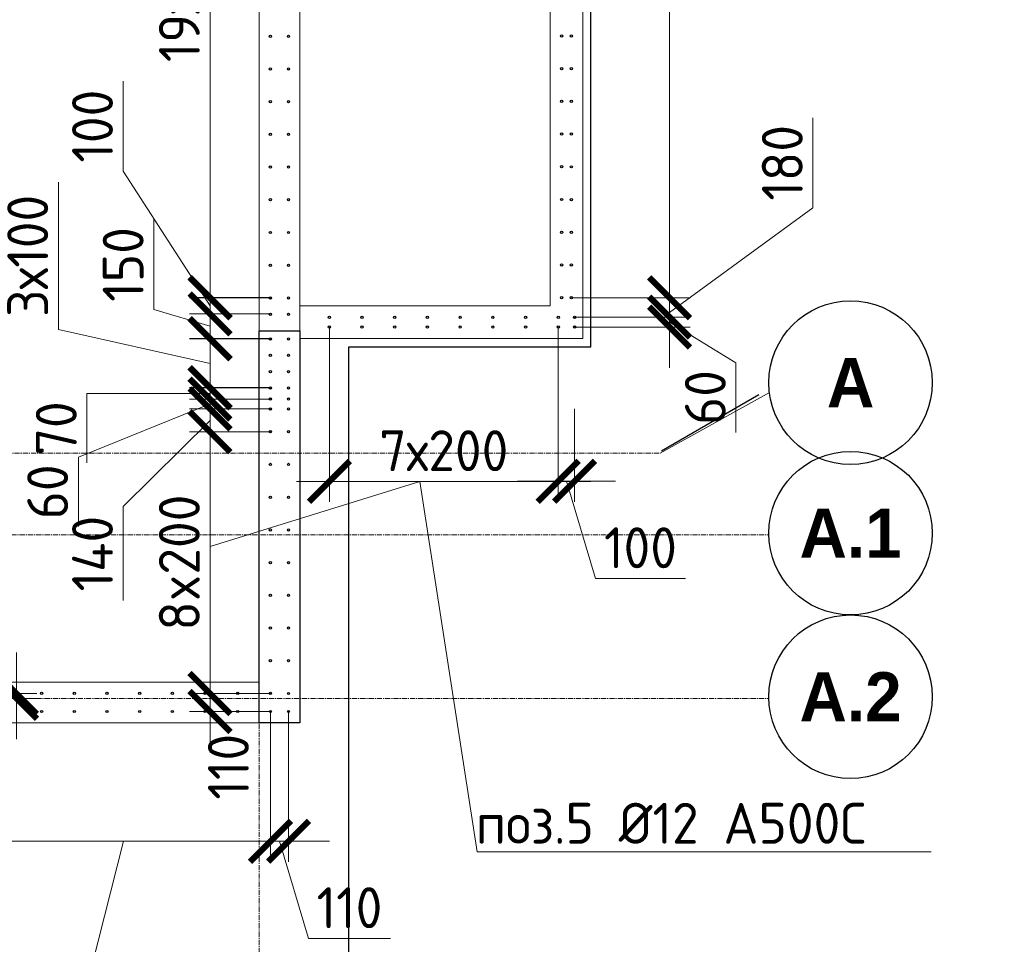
# Model space of a CAD drawing. Header units: millimetres. Extents: x -56135 to 1694203, y -446411 to -23139.
# Tile 294 of 311: x 1006094 to 1012116, y -84873 to -79221. Entities that reach past the tile are written whole.
import ezdxf
from ezdxf import colors
from ezdxf.entities.mleader import LeaderData, LeaderLine
from ezdxf.math import Vec2, Vec3

# ---------------------------------------------------------------- set-up
doc = ezdxf.new("R2010")
doc.units = ezdxf.units.MM
for name, pattern in [('01 Штриховая _4 мм_', [6, 3.5, -2.5]), ('______5', [1100, 800, -100, 100, -100]), ('HIDDEN2', [4.7625, 3.175, -1.5875]), ('осевая', [50.8, 31.75, -6.35, 6.35, -6.35])]:
    doc.linetypes.add(name, pattern=pattern)
for name, color, linetype, lineweight in [('0 Фундамент', 5, 'Continuous', 30), ('1 Стены', 3, 'Continuous', 30), ('Оси', 40, '______5', 18), ('подоснова', 151, 'Continuous', 5), ('РАЗМЕРЫ', 1, 'Continuous', 9), ('СТЕНЫ', 3, 'Continuous', 30)]:
    doc.layers.add(name, color=color, linetype=linetype, lineweight=lineweight)
doc.styles.add('Century Gothic', font='GOTHIC.TTF')
doc.styles.add('GOST-2.304_Type-B', font='GOST_Common.ttf')
doc.dimstyles.new('СПДС', dxfattribs={"dimscale": 100, "dimtxt": 2.5, "dimasz": 2.5, "dimexe": 1.25, "dimexo": 0, "dimtad": 1, "dimdec": 0, "dimtxsty": 'GOST-2.304_Type-B', "dimblk": 'ARCHTICK', "dimcen": 2.5, "dimdle": 2, "dimadec": 0, "dimazin": 2, "dimtfac": 0.75, "dimtdec": 0, "dimtmove": 1, "dimatfit": 3, "dimfxl": 1, "dimtolj": 1, "dimarcsym": 1})

# ---------------------------------------------------------------- blocks, each defined once
blk = doc.blocks.new('NSY101')
at = {"color": 0, "linetype": 'ByBlock', "lineweight": -2}
blk.add_circle((0, 0), 50, dxfattribs=at)
blk = doc.blocks.new('оси 2.2-2.3')
at = {"layer": 'Оси', "color": 16, "linetype": 'осевая', "lineweight": 0, "transparency": 33554687}
for p, q in [((521254.5, -104267.9), (521254.9, -134893.5)), ((468653.8, -126895.4), (523707.4, -126895.4)), ((468076.3, -127395.4), (524372.9, -127395.4)), ((468076.3, -128395.4), (524372.9, -128395.4))]:
    blk.add_line(p, q, dxfattribs=at)
at = {"layer": 'Оси', "color": 16, "linetype": '______5', "lineweight": 0, "transparency": 33554687}
blk.add_line((524376.4, -126525.7), (523707.4, -126895.4), dxfattribs=at)
at = {"layer": 'Оси', "color": 16, "linetype": 'Continuous', "lineweight": 25, "transparency": 33554687, "xscale": 9.999999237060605, "yscale": 9.999999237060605, "zscale": 9.999999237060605}
for p in [(524872.8, -126465.2), (524872.8, -127385.2), (524872.8, -128385.2)]:
    blk.add_blockref('NSY101', p, dxfattribs=at)
at = {"layer": 'Оси', "color": 16, "linetype": 'Continuous', "lineweight": 25, "transparency": 33554687, "char_height": 300, "attachment_point": 5, "style": 'Century Gothic'}
for s, insert, width in [('\\A1;{\\fCentury Gothic|i0|b1;\\H300.000000;\\W1.000000;\\C16;А}\\P', (524872.8, -126465.2), 460), ('\\A1;{\\fCentury Gothic|i0|b1;\\H300.000000;\\W1.000000;\\C16;А.1}\\P', (524872.8, -127385.2), 810), ('\\A1;{\\fCentury Gothic|i0|b1;\\H300.000000;\\W1.000000;\\C16;А.2}\\P', (524872.8, -128385.2), 810)]:
    blk.add_mtext(s, dxfattribs=dict(at, insert=insert, width=width))
blk = doc.blocks.new('стены тп')
at = {"layer": '1 Стены', "color": 252, "linetype": 'HIDDEN2', "lineweight": 0, "true_color": 0x939598}
for p, q in [((911170.6, -198925.6), (911170.6, -207025.6)), ((911370.6, -207225.6), (911370.6, -198925.6)), ((909390.6, -202125.6), (909390.6, -209325.6)), ((909640.6, -207525.6), (909640.6, -202125.6)), ((911170.6, -207025.6), (909640.6, -207025.6)), ((909640.6, -207225.6), (911370.6, -207225.6)), ((909640.6, -209575.6), (909640.6, -207725.6)), ((909390.6, -209325.6), (907730.6, -209325.6)), ((884040.6, -209575.6), (909390.6, -209575.6)), ((909390.6, -209575.6), (909640.6, -209575.6))]:
    blk.add_line(p, q, dxfattribs=at)
blk = doc.blocks.new('_ArchTick')
at = {"color": 0, "linetype": 'ByBlock', "const_width": 0.15}
blk.add_lwpolyline([(-0.5, -0.5), (0.5, 0.5)], dxfattribs=at)
blk = doc.blocks.new('*D1899')
at = {"layer": 'DEFPOINTS', "color": 0, "transparency": 16777216}
for p in [(1007628.1, -83450, -720), (1007738.4, -83450, -720), (1007738.4, -84243.3)]:
    blk.add_point(p, dxfattribs=at)
at = {"layer": 'РАЗМЕРЫ', "color": 0, "lineweight": -2, "transparency": 16777216}
for p, q in [((1007628.1, -83450), (1007628.1, -84368.3)), ((1007738.4, -83450), (1007738.4, -84368.3)), ((1007628.1, -84243.3), (1007378.1, -84243.3)), ((1007628.1, -84243.3), (1007738.4, -84243.3)), ((1007628.1, -84243.3), (1007738.4, -84243.3)), ((1007683.2, -84243.3), (1007861.4, -84837)), ((1007738.4, -84243.3), (1007988.4, -84243.3)), ((1007861.4, -84837), (1008361.4, -84837))]:
    blk.add_line(p, q, dxfattribs=at)
at = {"layer": 'РАЗМЕРЫ', "color": 0, "lineweight": -2, "transparency": 16777216, "xscale": 250, "yscale": 250, "zscale": 250}
blk.add_blockref('_ArchTick', (1007628.1, -84243.3), dxfattribs=at)
at = {"layer": 'РАЗМЕРЫ', "color": 0, "lineweight": -2, "transparency": 16777216, "xscale": 250, "yscale": 250, "zscale": 250, "rotation": 180}
blk.add_blockref('_ArchTick', (1007738.4, -84243.3), dxfattribs=at)
at = {"layer": 'РАЗМЕРЫ', "color": 0, "transparency": 16777216, "insert": (1008111.4, -84649.5), "char_height": 250, "attachment_point": 5, "style": 'GOST-2.304_Type-B'}
blk.add_mtext('\\A1;110', dxfattribs=at)
blk = doc.blocks.new('*D1939')
at = {"layer": 'DEFPOINTS', "color": 0, "transparency": 16777216}
for p in [(1009488.2, -81039.6, -16.6), (1010069, -81039.6), (1009554, -81100)]:
    blk.add_point(p, dxfattribs=at)
at = {"layer": 'РАЗМЕРЫ', "color": 0, "lineweight": -2, "transparency": 16777216}
for p, q in [((1010069, -81039.6), (1010069, -80789.6)), ((1009488.2, -81039.6), (1010194, -81039.6)), ((1010069, -81100), (1010069, -81039.6)), ((1010069, -81100), (1010069, -81039.6)), ((1009554, -81100), (1010194, -81100)), ((1010069, -81069.8), (1010475.3, -81318.4)), ((1010069, -81100), (1010069, -81350)), ((1010475.3, -81318.4), (1010475.3, -81743.4))]:
    blk.add_line(p, q, dxfattribs=at)
at = {"layer": 'РАЗМЕРЫ', "color": 0, "lineweight": -2, "transparency": 16777216, "xscale": 250, "yscale": 250, "zscale": 250}
for p, rotation in [((1010069, -81039.6), 270), ((1010069, -81100), 90)]:
    blk.add_blockref('_ArchTick', p, dxfattribs=dict(at, rotation=rotation))
at = {"layer": 'РАЗМЕРЫ', "color": 0, "transparency": 16777216, "insert": (1010287.8, -81530.9), "char_height": 250, "attachment_point": 5, "rotation": 90, "style": 'GOST-2.304_Type-B'}
blk.add_mtext('\\A1;60', dxfattribs=at)
blk = doc.blocks.new('*D1940')
at = {"layer": 'DEFPOINTS', "color": 0, "transparency": 16777216}
for p in [(1009468.2, -80920.3, -16.6), (1009488.2, -81100, -16.6), (1010069, -81100)]:
    blk.add_point(p, dxfattribs=at)
at = {"layer": 'РАЗМЕРЫ', "color": 0, "lineweight": -2, "transparency": 16777216}
for p, q in [((1010946.1, -80370.8), (1010946.1, -79820.8)), ((1010069, -81010.2), (1010946.1, -80370.8)), ((1010069, -80720.3), (1010069, -81300)), ((1009468.2, -80920.3), (1010194, -80920.3)), ((1009488.2, -81100), (1010194, -81100))]:
    blk.add_line(p, q, dxfattribs=at)
at = {"layer": 'РАЗМЕРЫ', "color": 0, "lineweight": -2, "transparency": 16777216, "xscale": 250, "yscale": 250, "zscale": 250}
for p, rotation in [((1010069, -80920.3), 90), ((1010069, -81100), 270)]:
    blk.add_blockref('_ArchTick', p, dxfattribs=dict(at, rotation=rotation))
at = {"layer": 'РАЗМЕРЫ', "color": 0, "transparency": 16777216, "insert": (1010758.6, -80095.8), "char_height": 250, "attachment_point": 5, "rotation": 90, "style": 'GOST-2.304_Type-B'}
blk.add_mtext('\\A1;180', dxfattribs=at)
blk = doc.blocks.new('*D1941')
at = {"layer": 'DEFPOINTS', "color": 0, "transparency": 16777216}
for p in [(1009388.2, -81100.3, -16.6), (1009488.2, -81600, -16.6), (1009388.2, -82042.8)]:
    blk.add_point(p, dxfattribs=at)
at = {"layer": 'РАЗМЕРЫ', "color": 0, "lineweight": -2, "transparency": 16777216}
for p, q in [((1009388.2, -81100.3), (1009388.2, -82167.8)), ((1009488.2, -81600), (1009488.2, -82167.8)), ((1009388.2, -82042.8), (1009138.2, -82042.8)), ((1009488.2, -82042.8), (1009388.2, -82042.8)), ((1009488.2, -82042.8), (1009388.2, -82042.8)), ((1009438.2, -82042.8), (1009616.3, -82636.6)), ((1009488.2, -82042.8), (1009738.2, -82042.8)), ((1009616.3, -82636.6), (1010166.3, -82636.6))]:
    blk.add_line(p, q, dxfattribs=at)
at = {"layer": 'РАЗМЕРЫ', "color": 0, "lineweight": -2, "transparency": 16777216, "xscale": 250, "yscale": 250, "zscale": 250}
blk.add_blockref('_ArchTick', (1009388.2, -82042.8), dxfattribs=at)
at = {"layer": 'РАЗМЕРЫ', "color": 0, "lineweight": -2, "transparency": 16777216, "xscale": 250, "yscale": 250, "zscale": 250, "rotation": 180}
blk.add_blockref('_ArchTick', (1009488.2, -82042.8), dxfattribs=at)
at = {"layer": 'РАЗМЕРЫ', "color": 0, "transparency": 16777216, "insert": (1009891.3, -82449.1), "char_height": 250, "attachment_point": 5, "style": 'GOST-2.304_Type-B'}
blk.add_mtext('\\A1;100', dxfattribs=at)
blk = doc.blocks.new('*D1942')
at = {"layer": 'DEFPOINTS', "color": 0, "transparency": 16777216}
for p in [(1007988.2, -81100.3, -16.6), (1009388.2, -81716.1), (1007988.2, -82043.2)]:
    blk.add_point(p, dxfattribs=at)
at = {"layer": 'РАЗМЕРЫ', "color": 0, "lineweight": -2, "transparency": 16777216}
for p, q in [((1007988.2, -81100.3), (1007988.2, -82168.2)), ((1009388.2, -81716.1), (1009388.2, -82168.2)), ((1009588.2, -82043.2), (1007788.2, -82043.2))]:
    blk.add_line(p, q, dxfattribs=at)
at = {"layer": 'РАЗМЕРЫ', "color": 0, "lineweight": -2, "transparency": 16777216, "xscale": 250, "yscale": 250, "zscale": 250, "rotation": 180}
blk.add_blockref('_ArchTick', (1007988.2, -82043.2), dxfattribs=at)
at = {"layer": 'РАЗМЕРЫ', "color": 0, "lineweight": -2, "transparency": 16777216, "xscale": 250, "yscale": 250, "zscale": 250}
blk.add_blockref('_ArchTick', (1009388.2, -82043.2), dxfattribs=at)
at = {"layer": 'РАЗМЕРЫ', "color": 0, "transparency": 16777216, "insert": (1008688.2, -81855.7), "char_height": 250, "attachment_point": 5, "style": 'GOST-2.304_Type-B'}
blk.add_mtext('\\A1;7х200', dxfattribs=at)
blk = doc.blocks.new('*D1956')
at = {"layer": 'DEFPOINTS', "color": 0, "transparency": 16777216}
for p in [(1007627.8, -81539.9, -720), (1007258.2, -81600.2), (1007627.8, -81600.2, -720)]:
    blk.add_point(p, dxfattribs=at)
at = {"layer": 'РАЗМЕРЫ', "color": 0, "lineweight": -2, "transparency": 16777216}
for p, q in [((1007258.2, -81539.9), (1007258.2, -81289.9)), ((1007627.8, -81539.9), (1007133.2, -81539.9)), ((1007258.2, -81539.9), (1007258.2, -81600.2)), ((1007258.2, -81539.9), (1007258.2, -81600.2)), ((1007258.2, -81570.1), (1006452.9, -81894.8)), ((1007627.8, -81600.2), (1007133.2, -81600.2)), ((1007258.2, -81600.2), (1007258.2, -81850.2)), ((1006452.9, -81894.8), (1006452.9, -82319.8))]:
    blk.add_line(p, q, dxfattribs=at)
at = {"layer": 'РАЗМЕРЫ', "color": 0, "lineweight": -2, "transparency": 16777216, "xscale": 250, "yscale": 250, "zscale": 250}
for p, rotation in [((1007258.2, -81539.9), 270), ((1007258.2, -81600.2), 90)]:
    blk.add_blockref('_ArchTick', p, dxfattribs=dict(at, rotation=rotation))
at = {"layer": 'РАЗМЕРЫ', "color": 0, "transparency": 16777216, "insert": (1006265.4, -82107.3), "char_height": 250, "attachment_point": 5, "rotation": 90, "style": 'GOST-2.304_Type-B'}
blk.add_mtext('\\A1;60', dxfattribs=at)
blk = doc.blocks.new('*D1957')
at = {"layer": 'DEFPOINTS', "color": 0, "transparency": 16777216}
for p in [(1007627.8, -81739.9, -720), (1007258.2, -83339.9), (1007558.2, -83339.9)]:
    blk.add_point(p, dxfattribs=at)
at = {"layer": 'РАЗМЕРЫ', "color": 0, "lineweight": -2, "transparency": 16777216}
for p, q in [((1007258.2, -81539.9), (1007258.2, -83539.9)), ((1007627.8, -81739.9), (1007133.2, -81739.9)), ((1007558.2, -83339.9), (1007133.2, -83339.9))]:
    blk.add_line(p, q, dxfattribs=at)
at = {"layer": 'РАЗМЕРЫ', "color": 0, "lineweight": -2, "transparency": 16777216, "xscale": 250, "yscale": 250, "zscale": 250}
for p, rotation in [((1007258.2, -81739.9), 90), ((1007258.2, -83339.9), 270)]:
    blk.add_blockref('_ArchTick', p, dxfattribs=dict(at, rotation=rotation))
at = {"layer": 'РАЗМЕРЫ', "color": 0, "transparency": 16777216, "insert": (1007070.7, -82539.9), "char_height": 250, "attachment_point": 5, "rotation": 90, "style": 'GOST-2.304_Type-B'}
blk.add_mtext('\\A1;8x200', dxfattribs=at)
blk = doc.blocks.new('*D1958')
at = {"layer": 'DEFPOINTS', "color": 0, "transparency": 16777216}
for p in [(1007627.8, -83339.9, -720), (1007258.2, -83450), (1007628.1, -83450)]:
    blk.add_point(p, dxfattribs=at)
at = {"layer": 'РАЗМЕРЫ', "color": 0, "lineweight": -2, "transparency": 16777216}
for p, q in [((1007258.2, -83339.9), (1007258.2, -83089.9)), ((1007627.8, -83339.9), (1007133.2, -83339.9)), ((1007258.2, -83339.9), (1007258.2, -83450)), ((1007628.1, -83450), (1007133.2, -83450)), ((1007258.2, -83450), (1007258.2, -83700))]:
    blk.add_line(p, q, dxfattribs=at)
at = {"layer": 'РАЗМЕРЫ', "color": 0, "lineweight": -2, "transparency": 16777216, "xscale": 250, "yscale": 250, "zscale": 250}
for p, rotation in [((1007258.2, -83339.9), 270), ((1007258.2, -83450), 90)]:
    blk.add_blockref('_ArchTick', p, dxfattribs=dict(at, rotation=rotation))
at = {"layer": 'РАЗМЕРЫ', "color": 0, "transparency": 16777216, "insert": (1007370.7, -83787.8), "char_height": 250, "attachment_point": 5, "rotation": 90, "style": 'GOST-2.304_Type-B'}
blk.add_mtext('\\A1;110', dxfattribs=at)
blk = doc.blocks.new('*D1593')
at = {"layer": 'DEFPOINTS', "color": 0, "transparency": 16777216}
for p in [(1005828.4, -83339.6, -360), (1005827.1, -83370), (1006074.3, -83370)]:
    blk.add_point(p, dxfattribs=at)
at = {"layer": 'РАЗМЕРЫ', "color": 0, "lineweight": -2, "transparency": 16777216}
for p, q in [((1006074.3, -83339.6), (1006074.3, -83089.6)), ((1005828.4, -83339.6), (1006199.3, -83339.6)), ((1006074.3, -83339.6), (1006074.3, -83370)), ((1005827.1, -83370), (1006199.3, -83370)), ((1006074.3, -83370), (1006074.3, -83620))]:
    blk.add_line(p, q, dxfattribs=at)
at = {"layer": 'РАЗМЕРЫ', "color": 0, "lineweight": -2, "transparency": 16777216, "xscale": 250, "yscale": 250, "zscale": 250}
for p, rotation in [((1006074.3, -83339.6), 270), ((1006074.3, -83370), 90)]:
    blk.add_blockref('_ArchTick', p, dxfattribs=dict(at, rotation=rotation))
at = {"layer": 'РАЗМЕРЫ', "color": 0, "transparency": 16777216, "insert": (1005879.7, -82796.7), "char_height": 250, "attachment_point": 5, "rotation": 90, "style": 'GOST-2.304_Type-B'}
blk.add_mtext('\\A1;30', dxfattribs=at)
blk = doc.blocks.new('_None')
blk = doc.blocks.new('*D1551')
at = {"layer": 'DEFPOINTS', "color": 0, "transparency": 16777216}
for p in [(1007628.1, -83520), (1001428, -83658.3), (1007628.1, -84243.3)]:
    blk.add_point(p, dxfattribs=at)
at = {"layer": 'РАЗМЕРЫ', "color": 0, "lineweight": -2, "transparency": 16777216}
for p, q in [((1007628.1, -83520), (1007628.1, -84368.3)), ((1001428, -83658.3), (1001428, -84368.3)), ((1001228, -84243.3), (1007828.1, -84243.3))]:
    blk.add_line(p, q, dxfattribs=at)
at = {"layer": 'РАЗМЕРЫ', "color": 0, "lineweight": -2, "transparency": 16777216, "xscale": 250, "yscale": 250, "zscale": 250, "rotation": 180}
blk.add_blockref('_ArchTick', (1001428, -84243.3), dxfattribs=at)
at = {"layer": 'РАЗМЕРЫ', "color": 0, "lineweight": -2, "transparency": 16777216, "xscale": 250, "yscale": 250, "zscale": 250}
blk.add_blockref('_ArchTick', (1007628.1, -84243.3), dxfattribs=at)
at = {"layer": 'РАЗМЕРЫ', "color": 0, "transparency": 16777216, "insert": (1004528, -84055.8), "char_height": 250, "attachment_point": 5, "style": 'GOST-2.304_Type-B'}
blk.add_mtext('\\A1;31х200', dxfattribs=at)
blk = doc.blocks.new('*D2022')
at = {"layer": 'DEFPOINTS', "color": 0, "transparency": 16777216}
for p in [(1007258.2, -81600.2), (1007416.1, -81600.2), (1007627.8, -81739.9, -720)]:
    blk.add_point(p, dxfattribs=at)
at = {"layer": 'РАЗМЕРЫ', "color": 0, "lineweight": -2, "transparency": 16777216}
for p, q in [((1007258.2, -81939.9), (1007258.2, -81400.2)), ((1007416.1, -81600.2), (1007133.2, -81600.2)), ((1007258.2, -81670.1), (1006727, -82197.3)), ((1007627.8, -81739.9), (1007133.2, -81739.9)), ((1006727, -82197.3), (1006727, -82772.3))]:
    blk.add_line(p, q, dxfattribs=at)
at = {"layer": 'РАЗМЕРЫ', "color": 0, "lineweight": -2, "transparency": 16777216, "xscale": 250, "yscale": 250, "zscale": 250}
for p, rotation in [((1007258.2, -81600.2), 90), ((1007258.2, -81739.9), 270)]:
    blk.add_blockref('_ArchTick', p, dxfattribs=dict(at, rotation=rotation))
at = {"layer": 'РАЗМЕРЫ', "color": 0, "transparency": 16777216, "insert": (1006539.5, -82484.8), "char_height": 250, "attachment_point": 5, "rotation": 90, "style": 'GOST-2.304_Type-B'}
blk.add_mtext('\\A1;140', dxfattribs=at)
blk = doc.blocks.new('*D2023')
at = {"layer": 'DEFPOINTS', "color": 0, "transparency": 16777216}
for p in [(1007258.2, -81470.2), (1007627, -81470.2), (1007627.8, -81539.9, -720)]:
    blk.add_point(p, dxfattribs=at)
at = {"layer": 'РАЗМЕРЫ', "color": 0, "lineweight": -2, "transparency": 16777216}
for p, q in [((1007258.2, -81470.2), (1007258.2, -81220.2)), ((1007627, -81470.2), (1007133.2, -81470.2)), ((1007258.2, -81539.9), (1007258.2, -81470.2)), ((1007258.2, -81539.9), (1007258.2, -81470.2)), ((1007258.2, -81505.1), (1006505.5, -81507)), ((1006505.5, -81507), (1006505.5, -81930.8)), ((1007627.8, -81539.9), (1007133.2, -81539.9)), ((1007258.2, -81539.9), (1007258.2, -81789.9))]:
    blk.add_line(p, q, dxfattribs=at)
at = {"layer": 'РАЗМЕРЫ', "color": 0, "lineweight": -2, "transparency": 16777216, "xscale": 250, "yscale": 250, "zscale": 250}
for p, rotation in [((1007258.2, -81470.2), 270), ((1007258.2, -81539.9), 90)]:
    blk.add_blockref('_ArchTick', p, dxfattribs=dict(at, rotation=rotation))
at = {"layer": 'РАЗМЕРЫ', "color": 0, "transparency": 16777216, "insert": (1006318, -81718.9), "char_height": 250, "attachment_point": 5, "rotation": 90, "style": 'GOST-2.304_Type-B'}
blk.add_mtext('\\A1;70', dxfattribs=at)
blk = doc.blocks.new('*D2024')
at = {"layer": 'DEFPOINTS', "color": 0, "transparency": 16777216}
for p in [(1007258.2, -81172.1), (1007627.8, -81172.1), (1007627.8, -81472.1)]:
    blk.add_point(p, dxfattribs=at)
at = {"layer": 'РАЗМЕРЫ', "color": 0, "lineweight": -2, "transparency": 16777216}
for p, q in [((1006330.9, -81114.6), (1006330.9, -80214.6)), ((1007258.2, -81672.1), (1007258.2, -80972.1)), ((1007258.2, -81322.1), (1006330.9, -81114.6)), ((1007627.8, -81172.1), (1007133.2, -81172.1)), ((1007627.8, -81472.1), (1007133.2, -81472.1))]:
    blk.add_line(p, q, dxfattribs=at)
at = {"layer": 'РАЗМЕРЫ', "color": 0, "lineweight": -2, "transparency": 16777216, "xscale": 250, "yscale": 250, "zscale": 250}
for p, rotation in [((1007258.2, -81172.1), 90), ((1007258.2, -81472.1), 270)]:
    blk.add_blockref('_ArchTick', p, dxfattribs=dict(at, rotation=rotation))
at = {"layer": 'РАЗМЕРЫ', "color": 0, "transparency": 16777216, "insert": (1006143.4, -80664.6), "char_height": 250, "attachment_point": 5, "rotation": 90, "style": 'GOST-2.304_Type-B'}
blk.add_mtext('\\A1;3х100', dxfattribs=at)
blk = doc.blocks.new('*D1540')
at = {"layer": 'DEFPOINTS', "color": 0, "transparency": 16777216}
for p in [(1007258.2, -81019.9), (1007627.8, -81019.9, -720), (1007627.8, -81170.1)]:
    blk.add_point(p, dxfattribs=at)
at = {"layer": 'РАЗМЕРЫ', "color": 0, "lineweight": -2, "transparency": 16777216}
for p, q in [((1006914.5, -80991.9), (1006914.5, -80441.9)), ((1007258.2, -81370.1), (1007258.2, -80819.9)), ((1007258.2, -81095), (1006914.5, -80991.9)), ((1007627.8, -81019.9), (1007133.2, -81019.9)), ((1007627.8, -81170.1), (1007133.2, -81170.1))]:
    blk.add_line(p, q, dxfattribs=at)
at = {"layer": 'РАЗМЕРЫ', "color": 0, "lineweight": -2, "transparency": 16777216, "xscale": 250, "yscale": 250, "zscale": 250}
for p, rotation in [((1007258.2, -81019.9), 90), ((1007258.2, -81170.1), 270)]:
    blk.add_blockref('_ArchTick', p, dxfattribs=dict(at, rotation=rotation))
at = {"layer": 'РАЗМЕРЫ', "color": 0, "transparency": 16777216, "insert": (1006727, -80716.9), "char_height": 250, "attachment_point": 5, "rotation": 90, "style": 'GOST-2.304_Type-B'}
blk.add_mtext('\\A1;150', dxfattribs=at)
blk = doc.blocks.new('*D1534')
at = {"layer": 'DEFPOINTS', "color": 0, "transparency": 16777216}
for p in [(1007258.2, -80919.9), (1007627.8, -80919.9, -720), (1007627.8, -81019.9, -720)]:
    blk.add_point(p, dxfattribs=at)
at = {"layer": 'РАЗМЕРЫ', "color": 0, "lineweight": -2, "transparency": 16777216}
for p, q in [((1006727, -80146.7), (1006727, -79596.7)), ((1007258.2, -80969.9), (1006727, -80146.7)), ((1007258.2, -80919.9), (1007258.2, -80669.9)), ((1007627.8, -80919.9), (1007133.2, -80919.9)), ((1007258.2, -81019.9), (1007258.2, -80919.9)), ((1007258.2, -81019.9), (1007258.2, -80919.9)), ((1007627.8, -81019.9), (1007133.2, -81019.9)), ((1007258.2, -81019.9), (1007258.2, -81269.9))]:
    blk.add_line(p, q, dxfattribs=at)
at = {"layer": 'РАЗМЕРЫ', "color": 0, "lineweight": -2, "transparency": 16777216, "xscale": 250, "yscale": 250, "zscale": 250}
for p, rotation in [((1007258.2, -80919.9), 270), ((1007258.2, -81019.9), 90)]:
    blk.add_blockref('_ArchTick', p, dxfattribs=dict(at, rotation=rotation))
at = {"layer": 'РАЗМЕРЫ', "color": 0, "transparency": 16777216, "insert": (1006539.5, -79871.7), "char_height": 250, "attachment_point": 5, "rotation": 90, "style": 'GOST-2.304_Type-B'}
blk.add_mtext('\\A1;100', dxfattribs=at)
blk = doc.blocks.new('*D2025')
at = {"layer": 'DEFPOINTS', "color": 0, "transparency": 16777216}
for p in [(1007258.2, -77122.1), (1007627.8, -77122.1), (1007627.8, -80921.9, -720)]:
    blk.add_point(p, dxfattribs=at)
at = {"layer": 'РАЗМЕРЫ', "color": 0, "lineweight": -2, "transparency": 16777216}
for p, q in [((1007258.2, -81121.9), (1007258.2, -76922.1)), ((1007627.8, -77122.1), (1007133.2, -77122.1)), ((1007627.8, -80921.9), (1007133.2, -80921.9))]:
    blk.add_line(p, q, dxfattribs=at)
at = {"layer": 'РАЗМЕРЫ', "color": 0, "lineweight": -2, "transparency": 16777216, "xscale": 250, "yscale": 250, "zscale": 250}
for p, rotation in [((1007258.2, -77122.1), 90), ((1007258.2, -80921.9), 270)]:
    blk.add_blockref('_ArchTick', p, dxfattribs=dict(at, rotation=rotation))
at = {"layer": 'РАЗМЕРЫ', "color": 0, "transparency": 16777216, "insert": (1007070.7, -79022), "char_height": 250, "attachment_point": 5, "rotation": 90, "style": 'GOST-2.304_Type-B'}
blk.add_mtext('\\A1;19х200', dxfattribs=at)
blk = doc.blocks.new('*D1533')
at = {"layer": 'DEFPOINTS', "color": 0, "transparency": 16777216}
for p in [(1009656.6, -72920.3), (1010069, -72920.3), (1009468.2, -80920.3, -16.6)]:
    blk.add_point(p, dxfattribs=at)
at = {"layer": 'РАЗМЕРЫ', "color": 0, "lineweight": -2, "transparency": 16777216}
for p, q in [((1010069, -81120.3), (1010069, -72720.3)), ((1009656.6, -72920.3), (1010194, -72920.3)), ((1009468.2, -80920.3), (1010194, -80920.3))]:
    blk.add_line(p, q, dxfattribs=at)
at = {"layer": 'РАЗМЕРЫ', "color": 0, "lineweight": -2, "transparency": 16777216, "xscale": 250, "yscale": 250, "zscale": 250}
for p, rotation in [((1010069, -72920.3), 90), ((1010069, -80920.3), 270)]:
    blk.add_blockref('_ArchTick', p, dxfattribs=dict(at, rotation=rotation))
at = {"layer": 'РАЗМЕРЫ', "color": 0, "transparency": 16777216, "insert": (1009881.5, -76920.3), "char_height": 250, "attachment_point": 5, "rotation": 90, "style": 'GOST-2.304_Type-B'}
blk.add_mtext('\\A1;40х200', dxfattribs=at)
blk = doc.blocks.new('стены  тп')
at = {"layer": 'СТЕНЫ', "color": 251, "linetype": '01 Штриховая _4 мм_', "lineweight": 0, "true_color": 0x636466}
for p, q in [((591292.3, -328025.7, 3100), (591292.3, -336125.7, 3100)), ((591492.3, -336325.7, 3100), (591492.3, -328025.7, 3100)), ((589512.3, -331225.7, 3100), (589512.3, -338425.7, 3100)), ((589762.3, -336625.7, 3100), (589762.3, -331225.7, 3100)), ((591292.3, -336125.7, 3100), (589762.3, -336125.7, 3100)), ((589762.3, -336325.7, 3100), (591492.3, -336325.7, 3100)), ((589762.3, -338675.7, 3100), (589762.3, -336625.7, 3100)), ((589512.3, -338425.7, 3100), (587852.3, -338425.7, 3100)), ((564162.3, -338675.7, 3100), (589512.3, -338675.7, 3100)), ((589512.3, -338675.7, 3100), (589762.3, -338675.7, 3100))]:
    blk.add_line(p, q, dxfattribs=at)
blk = doc.blocks.new('прпрп')
at = {"color": 1, "lineweight": 30}
blk.add_lwpolyline([(1007558.2, -81122.1), (1007808.2, -81122.1), (1007808.2, -83520), (1007558.2, -83520)], close=True, dxfattribs=at)
at = {"layer": '0 Фундамент'}
blk.add_lwpolyline([(960458, -61120), (960458, -85300), (967808, -85300), (967808, -85300), (980308, -85300), (980308, -85300), (982658, -85300), (982658, -85300), (1008108, -85300), (1008108, -81220), (1009588, -81220), (1009588, -72620), (1008108, -72620), (1008108, -61120), (960458, -61120)], dxfattribs=at)
at = {"layer": 'Оси', "color": 16, "linetype": '______5', "lineweight": 25, "transparency": 33554687}
blk.add_line((1010615.2, -81514.6), (1010018.9, -81858.8), dxfattribs=at)
at = {"layer": 'РАЗМЕРЫ', "color": 8, "linetype": 'Continuous', "lineweight": 30}
for centre in [(1007627.8, -79321.9, -720), (1007738.2, -79321.9, -720), (1009408.2, -79320, -16.6), (1009468.2, -79320.3, -16.6), (1007627.8, -79521.9, -720), (1007738.2, -79521.9, -720), (1009408.2, -79520, -16.6), (1009468.2, -79520.3, -16.6), (1007627.8, -79721.9, -720), (1007738.2, -79721.9, -720), (1009408.2, -79720, -16.6), (1009468.2, -79720.3, -16.6), (1009408.2, -79920, -16.6), (1009468.2, -79920.3, -16.6), (1007627.8, -79921.9, -720), (1007738.2, -79921.9, -720), (1007627.8, -80121.9, -720), (1007738.2, -80121.9, -720), (1009408.2, -80120, -16.6), (1009468.2, -80120.3, -16.6), (1007627.8, -80321.9, -720), (1007738.2, -80321.9, -720), (1009408.2, -80320, -16.6), (1009468.2, -80320.3, -16.6), (1007627.8, -80521.9, -720), (1007738.2, -80521.9, -720), (1009408.2, -80520, -16.6), (1009468.2, -80520.3, -16.6), (1007627.8, -80721.9, -720), (1007738.2, -80721.9, -720), (1009408.2, -80720, -16.6), (1009468.2, -80720.3, -16.6), (1007627.8, -80921.9, -720), (1007738.2, -80921.9, -720), (1009408.2, -80920, -16.6), (1009468.2, -80920.3, -16.6), (1007627.8, -81021.9, -720), (1007738.2, -81021.9, -720), (1007988.2, -81040, -16.6), (1008188.2, -81040, -16.6), (1008388.2, -81040, -16.6), (1008588.2, -81040, -16.6), (1008788.2, -81040, -16.6), (1008988.2, -81040, -16.6), (1009188.2, -81040, -16.6), (1009388.2, -81040, -16.6), (1009488.2, -81039.6, -16.6), (1007988.2, -81100.3, -16.6), (1008188.2, -81100.3, -16.6), (1008388.2, -81100.3, -16.6), (1008588.2, -81100.3, -16.6), (1008788.2, -81100.3, -16.6), (1008988.2, -81100.3, -16.6), (1009188.2, -81100.3, -16.6), (1009388.2, -81100.3, -16.6), (1009488.2, -81100, -16.6), (1007627.8, -81172.1), (1007738.2, -81172.1), (1007627.8, -81272.1), (1007738.2, -81272.1), (1007627.8, -81372.1), (1007738.2, -81372.1), (1007627.8, -81472.1), (1007738.2, -81472.1), (1007627.8, -81539.9, -720), (1007738.2, -81539.9, -720), (1007627.8, -81600.2, -720), (1007738.2, -81600.2, -720), (1007627.8, -81739.9, -720), (1007738.2, -81739.9, -720), (1007627.8, -81939.9, -720), (1007738.2, -81939.9, -720), (1007627.8, -82139.9, -720), (1007738.2, -82139.9, -720), (1007627.8, -82339.9, -720), (1007738.2, -82339.9, -720), (1007627.8, -82539.9, -720), (1007738.2, -82539.9, -720), (1007627.8, -82739.9, -720), (1007738.2, -82739.9, -720), (1007627.8, -82939.9, -720), (1007738.2, -82939.9, -720), (1007627.8, -83139.9, -720), (1007738.2, -83139.9, -720), (1006228.1, -83339.6, -720), (1006428.1, -83339.6, -720), (1006628.1, -83339.6, -720), (1006828.1, -83339.6, -720), (1007028.1, -83339.6, -720), (1007228.1, -83339.6, -720), (1007428.1, -83339.6, -720), (1007627.8, -83339.9, -720), (1007628.1, -83339.6, -720), (1007738.2, -83339.9, -720), (1006228.1, -83450, -720), (1006428.1, -83450, -720), (1006628.1, -83450, -720), (1006828.1, -83450, -720), (1007028.1, -83450, -720), (1007228.1, -83450, -720), (1007428.1, -83450, -720), (1007628.1, -83450, -720), (1007738.4, -83450, -720)]:
    blk.add_circle(centre, 7, dxfattribs=at)
at = {"layer": 'РАЗМЕРЫ', "color": 1}
for name, p in [('оси 2.2-2.3', (486303.3, 45025.4)), ('стены тп', (98167.6, 126055.6))]:
    blk.add_blockref(name, p, dxfattribs=at)
at = {"layer": 'РАЗМЕРЫ'}
blk.add_blockref('стены  тп', (418045.9, 255155.8, -3100), dxfattribs=at)
at = {"layer": 'РАЗМЕРЫ', "color": 1}
for base, p1, p2, text, picture, middle in [((1010069, -72920.3), (1009468.2, -80920.3, -16.6), (1009656.6, -72920.3), '40х200', '*D1533', (1009881.5, -76920.3)), ((1007258.2, -77122.1), (1007627.8, -80921.9, -720), (1007627.8, -77122.1), '19х200', '*D2025', (1007070.7, -79022)), ((1007258.2, -83339.9), (1007627.8, -81739.9, -720), (1007558.2, -83339.9), '8x200', '*D1957', (1007070.7, -82539.9))]:
    dim = blk.add_linear_dim(base=base, p1=p1, p2=p2, angle=90, text=text, dimstyle='СПДС', dxfattribs=at)
    dim.commit()
    dim.dimension.update_dxf_attribs({"geometry": picture, "text_midpoint": middle})
for base, p1, p2, picture, middle in [((1007258.2, -80919.9), (1007627.8, -81019.9, -720), (1007627.8, -80919.9, -720), '*D1534', (1006727, -80084.2)), ((1010069, -81100), (1009468.2, -80920.3, -16.6), (1009488.2, -81100, -16.6), '*D1940', (1010946.1, -80308.3)), ((1010069, -81039.6), (1009554, -81100), (1009488.2, -81039.6, -16.6), '*D1939', (1010475.3, -81380.9)), ((1007258.2, -81470.2), (1007627.8, -81539.9, -720), (1007627, -81470.2), '*D2023', (1006505.5, -81569.5)), ((1007258.2, -81600.2), (1007627.8, -81539.9, -720), (1007627.8, -81600.2, -720), '*D1956', (1006452.9, -81957.3)), ((1007258.2, -81600.2), (1007627.8, -81739.9, -720), (1007416.1, -81600.2), '*D2022', (1006727, -82259.8)), ((1006074.3, -83370), (1005828.4, -83339.6, -360), (1005827.1, -83370), '*D1593', (1006067.2, -82796.7)), ((1007258.2, -83450), (1007627.8, -83339.9, -720), (1007628.1, -83450), '*D1958', (1007558.2, -83787.8))]:
    dim = blk.add_linear_dim(base=base, p1=p1, p2=p2, angle=90, dimstyle='СПДС', dxfattribs=at)
    dim.commit()
    dim.dimension.update_dxf_attribs({"geometry": picture, "text_midpoint": middle, "dimtype": 128})
dim = blk.add_linear_dim(base=(1007258.2, -81172.1), p1=(1007627.8, -81472.1), p2=(1007627.8, -81172.1), angle=90, text='3х100', dimstyle='СПДС', dxfattribs=at)
dim.commit()
dim.dimension.update_dxf_attribs({"geometry": '*D2024', "text_midpoint": (1006330.9, -81052.1), "dimtype": 128})
dim = blk.add_linear_dim(base=(1007258.2, -81019.9), p1=(1007627.8, -81170.1), p2=(1007627.8, -81019.9, -720), angle=90, dimstyle='СПДС', dxfattribs=at)
dim.commit()
dim.dimension.update_dxf_attribs({"geometry": '*D1540', "text_midpoint": (1006727, -80929.4)})
for base, p1, p2, text, picture, middle in [((1007988.2, -82043.2), (1009388.2, -81716.1), (1007988.2, -81100.3, -16.6), '7х200', '*D1942', (1008688.2, -81855.7)), ((1007628.1, -84243.3), (1001428, -83658.3), (1007628.1, -83520), '31х200', '*D1551', (1004528, -84055.8))]:
    dim = blk.add_linear_dim(base=base, p1=p1, p2=p2, text=text, dimstyle='СПДС', dxfattribs=at)
    dim.commit()
    dim.dimension.update_dxf_attribs({"geometry": picture, "text_midpoint": middle})
for base, p1, p2, picture, middle in [((1009388.2, -82042.8), (1009488.2, -81600, -16.6), (1009388.2, -81100.3, -16.6), '*D1941', (1009678.8, -82449.1)), ((1007738.4, -84243.3), (1007628.1, -83450, -720), (1007738.4, -83450, -720), '*D1899', (1007923.9, -84649.5))]:
    dim = blk.add_linear_dim(base=base, p1=p1, p2=p2, dimstyle='СПДС', dxfattribs=at)
    dim.commit()
    dim.dimension.update_dxf_attribs({"geometry": picture, "text_midpoint": middle})
at = {"layer": 'подоснова', "color": 4, "ltscale": 0.3}
ml = blk.add_multileader_mtext('Standard', dxfattribs=at)
ml.set_content('{\\C2;поз.5 %%C12 А500С }', color=4, style='GOST-2.304_Type-B')
ml.set_leader_properties(color=256, linetype='ByLayer', lineweight=15)
ml.set_arrow_properties(name='NONE')
ml.build(insert=Vec2(0, 0))
ml.multileader.update_dxf_attribs({"text_left_attachment_type": 6, "text_right_attachment_type": 6, "dogleg_length": 0.1, "arrow_head_size": 18})
ctx = ml.context
ctx.base_point, ctx.char_height, ctx.arrow_head_size, ctx.landing_gap_size, ctx.plane_origin = Vec3(1008891.6, -84308.3), 250, 18, 20, Vec3(1020027.2, -83945.8)
ctx.left_attachment, ctx.right_attachment, ctx.text_align_type = 6, 6, 1
notes = []
notes.append((ctx, [(1, (1, 1, 0), (1008891.5, -84308.3), (1, 0), 0.1, [(1, [(1007258.2, -82441.7), (1008541.1, -82043.2)], 0, [])])]))
ctx.mtext.insert, ctx.mtext.width, ctx.mtext.alignment, ctx.mtext.flow_direction = Vec3(1010078.5, -84008.3), 4075.871, 2, 5
ml = blk.add_multileader_mtext('Standard', dxfattribs=at)
ml.set_content('{\\C2;поз.5 %%C12 А500С }', color=4, style='GOST-2.304_Type-B')
ml.set_leader_properties(color=256, linetype='ByLayer', lineweight=15)
ml.set_arrow_properties(name='NONE')
ml.build(insert=Vec2(0, 0))
ml.multileader.update_dxf_attribs({"text_left_attachment_type": 6, "text_right_attachment_type": 6, "dogleg_length": 0.1, "arrow_head_size": 18})
ctx = ml.context
ctx.base_point, ctx.char_height, ctx.arrow_head_size, ctx.landing_gap_size, ctx.plane_origin = Vec3(1005962.5, -87273.2), 250, 18, 20, Vec3(1016558.4, -86175.8)
ctx.left_attachment, ctx.right_attachment, ctx.text_align_type = 6, 6, 1
notes.append((ctx, [(1, (1, 1, 0), (1005962.4, -87273.2), (1, 0), 0.1, [(2, [(997558.3, -84243.3), (1003488.1, -84243.3), (1006728.2, -84243.3)], 0, [])])]))
ctx.mtext.insert, ctx.mtext.width, ctx.mtext.alignment, ctx.mtext.flow_direction = Vec3(1007149.4, -86973.2), 4075.871, 2, 5
for ctx, leaders in notes:
    for number, flags, end, landing, length, lines in leaders:
        leader = LeaderData()
        leader.index, (leader.has_last_leader_line, leader.has_dogleg_vector, leader.attachment_direction) = number, flags
        leader.last_leader_point, leader.dogleg_vector, leader.dogleg_length = Vec3(end), Vec3(landing), length
        for number, points, colour, breaks in lines:
            line = LeaderLine()
            line.index, line.vertices, line.color, line.breaks = number, Vec3.list(points), colors.encode_raw_color(colour), breaks
            leader.lines.append(line)
        ctx.leaders.append(leader)

msp = doc.modelspace()

# ---------------------------------------------------------------- block references
at = {"layer": 'РАЗМЕРЫ'}
msp.add_blockref('прпрп', (0, 0), dxfattribs=at)

doc.saveas('drawing.dxf')
